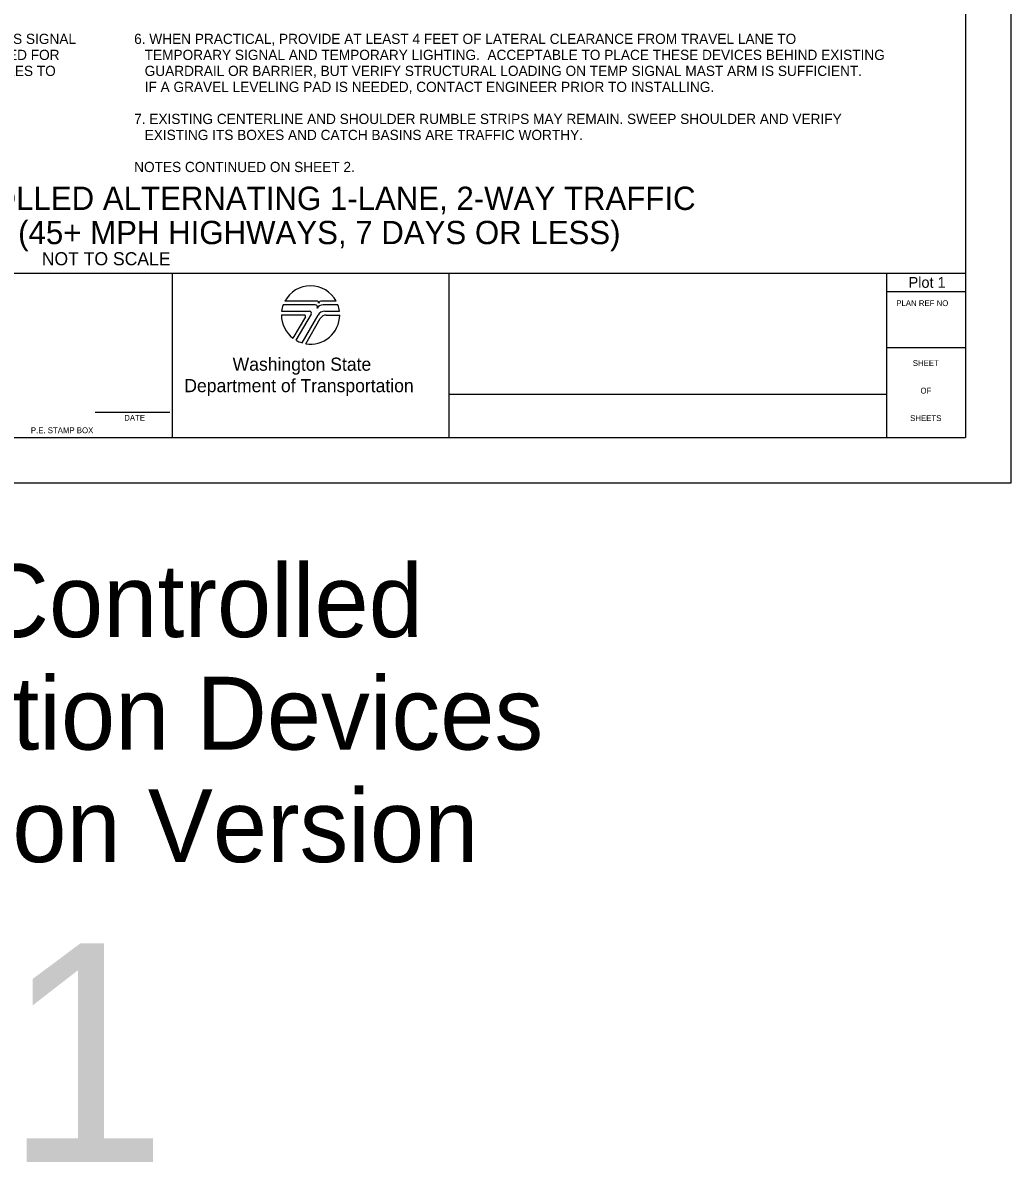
# Model space of a CAD drawing. Extents: x 99979.8 to 100075.7, y 99995 to 100010.7.
# Drawn here: x 100009.28 to 100016.06, y 99995.01 to 100002.84 of the extents above; entities that cross this region are included whole.
import ezdxf

# ---------------------------------------------------------------- set-up
doc = ezdxf.new("R2010")
doc.units = 0
for name, color, linetype in [('SH_DE_DetailHeading1Text', 7, 'Continuous'), ('SH_GI_GeneralNotesBodyText', 7, 'Continuous'), ('SH_GI_PlotLimits', 7, 'Continuous'), ('SH_GI_SheetBorder', 7, 'Continuous'), ('SH_GI_SheetLocationText', 7, 'Continuous'), ('SH_GI_SheetTextInCells', 7, 'Continuous'), ('SH_GI_WSDOTLogo', 7, 'Continuous')]:
    doc.layers.add(name, color=color, linetype=linetype)

msp = doc.modelspace()

# ---------------------------------------------------------------- linework, layer by layer
at = {"layer": 'SH_GI_PlotLimits'}
msp.add_lwpolyline([(99999.0625, 99999.6875), (100016.0625, 99999.6875), (100016.0625, 100010.6875), (99999.0625, 100010.6875)], close=True, dxfattribs=at)
at = {"layer": 'SH_GI_SheetBorder'}
for p, q in [((100015.75, 100010.375), (100015.75, 100000)), ((100000, 100001.1259), (100015.75, 100001.1259)), ((100010.3089, 100001.1259), (100010.3089, 100000)), ((100012.2055, 100001.1259), (100012.2055, 100000)), ((100015.2079, 100001.1259), (100015.2079, 100000)), ((100015.2079, 100001.0008), (100015.75, 100001.0008)), ((100015.2079, 100000.6176), (100015.75, 100000.6176)), ((100012.2055, 100000.2955), (100015.2079, 100000.2955)), ((100009.7797, 100000.1733), (100010.2914, 100000.1733)), ((100000, 100000), (100015.75, 100000))]:
    msp.add_line(p, q, dxfattribs=at)
at = {"layer": 'SH_GI_WSDOTLogo'}
for p, q in [((100011.2894, 100000.9094), (100011.0697, 100000.9094)), ((100011.303, 100000.9354), (100011.0815, 100000.9354)), ((100011.433, 100000.9354), (100011.3351, 100000.9354)), ((100011.343, 100000.9094), (100011.3429, 100000.9094)), ((100011.4448, 100000.9094), (100011.343, 100000.9094)), ((100011.0572, 100000.84), (100011.2148, 100000.84)), ((100011.059, 100000.8661), (100011.2496, 100000.8661)), ((100011.222, 100000.8277), (100011.1364, 100000.6807)), ((100011.261, 100000.8464), (100011.1567, 100000.6672)), ((100011.1989, 100000.6487), (100011.3089, 100000.839)), ((100011.2244, 100000.6428), (100011.3242, 100000.8156)), ((100011.3558, 100000.8661), (100011.4555, 100000.8661)), ((100011.3655, 100000.8394), (100011.4572, 100000.8394))]:
    msp.add_line(p, q, dxfattribs=at)
for centre, radius, start, end in [((100011.2572, 100000.84), 0.2, 28.47865, 151.53204), ((100011.2572, 100000.84), 0.2, 159.69598, 172.50569), ((100011.2894, 100000.8946), 0.0148, 327.8418, 89.99855), ((100011.3429, 100000.861), 0.0484, 89.99529, 147.82376), ((100011.303, 100000.9263), 0.00903, 329.87418, 90.00328), ((100011.3352, 100000.9066), 0.0287, 90.00721, 148.16763), ((100011.2572, 100000.84), 0.2, 7.49431, 20.29406), ((100011.2572, 100000.84), 0.2, 179.99864, 232.84327), ((100011.2149, 100000.8318), 0.0082, 329.74356, 90), ((100011.2572, 100000.84), 0.2, 260.54554, 359.80857), ((100011.2497, 100000.853), 0.0131, 329.76834, 90), ((100011.3558, 100000.8119), 0.0542, 90, 149.99738), ((100011.3654, 100000.7918), 0.0476, 90, 150.05432), ((100011.2572, 100000.84), 0.2, 239.79292, 253.0448)]:
    msp.add_arc(centre, radius, start, end, dxfattribs=at)

# ---------------------------------------------------------------- texts
at = {"layer": 'SH_DE_DetailHeading1Text'}
for s, height, p in [('SIMPLE TEMPORARY SIGNAL-CONTROLLED ALTERNATING 1-LANE, 2-WAY TRAFFIC', 0.16, (100005.196, 100001.5606)), ('25 WZSL + CHANNELIZING DEVICES (45+ MPH HIGHWAYS, 7 DAYS OR LESS)', 0.16, (100005.4651, 100001.3259)), ('NOT TO SCALE', 0.09, (100009.4141, 100001.1809))]:
    msp.add_text(s, height=height, rotation=360, dxfattribs=at).set_placement(p)
at = {"layer": 'SH_GI_GeneralNotesBodyText'}
for s, p in [('THIS SIGNAL ', (100009.0661, 100002.6998)), ('6. WHEN PRACTICAL, PROVIDE AT LEAST 4 FEET OF LATERAL CLEARANCE FROM TRAVEL LANE TO ', (100010.0475, 100002.6998)), ('  THE SIGNAL IS TIMED FOR ', (100008.272, 100002.5899)), ('TEMPORARY SIGNAL AND TEMPORARY LIGHTING.  ACCEPTABLE TO PLACE THESE DEVICES BEHIND EXISTING ', (100010.1197, 100002.5899)), (' TO ALLOW BICYCLES TO ', (100008.3553, 100002.48)), ('GUARDRAIL OR BARRIER, BUT VERIFY STRUCTURAL LOADING ON TEMP SIGNAL MAST ARM IS SUFFICIENT.    ', (100010.1197, 100002.48)), ('IF A GRAVEL LEVELING PAD IS NEEDED, CONTACT ENGINEER PRIOR TO INSTALLING.', (100010.1197, 100002.3701)), ('7. EXISTING CENTERLINE AND SHOULDER RUMBLE STRIPS MAY REMAIN. SWEEP SHOULDER AND VERIFY ', (100010.0475, 100002.1503)), ('EXISTING ITS BOXES AND CATCH BASINS ARE TRAFFIC WORTHY.', (100010.1197, 100002.0404)), ('NOTES CONTINUED ON SHEET 2.', (100010.0475, 100001.8206))]:
    msp.add_text(s, height=0.07, rotation=360, dxfattribs=at).set_placement(p)
at = {"layer": 'SH_GI_SheetBorder'}
msp.add_text('PLAN REF NO', height=0.040032, dxfattribs=at).set_placement((100015.2747, 100000.9008))
at = {"layer": 'SH_GI_SheetLocationText'}
for s, height, p in [('Plot 1', 0.07425, (100015.3591, 100001.0262)), (' Temp Signal-Controlled', 0.5, (100004.8187, 99998.6291)), ('Alt Traffic w/ Channelization Devices', 0.5, (100002.0024, 99997.8571)), ('(45+ mph) Short-Duration Version', 0.5, (100002.356, 99997.0851)), ('Plot 1', 1.5, (100005.1448, 99995.0267))]:
    msp.add_text(s, height=height, dxfattribs=at).set_placement(p)
at = {"layer": 'SH_GI_SheetTextInCells'}
for s, height, p in [('Washington State', 0.090072, (100010.7229, 100000.4571)), ('SHEET', 0.04003, (100015.3877, 100000.4896)), ('Department of Transportation', 0.090072, (100010.3916, 100000.3101)), ('OF', 0.04003, (100015.4406, 100000.3008)), ('DATE', 0.04003, (100009.9794, 100000.1141)), ('SHEETS', 0.04003, (100015.3698, 100000.112)), ('P.E. STAMP BOX', 0.040032, (100009.339, 100000.0286))]:
    msp.add_text(s, height=height, dxfattribs=at).set_placement(p)

doc.saveas('drawing.dxf')
